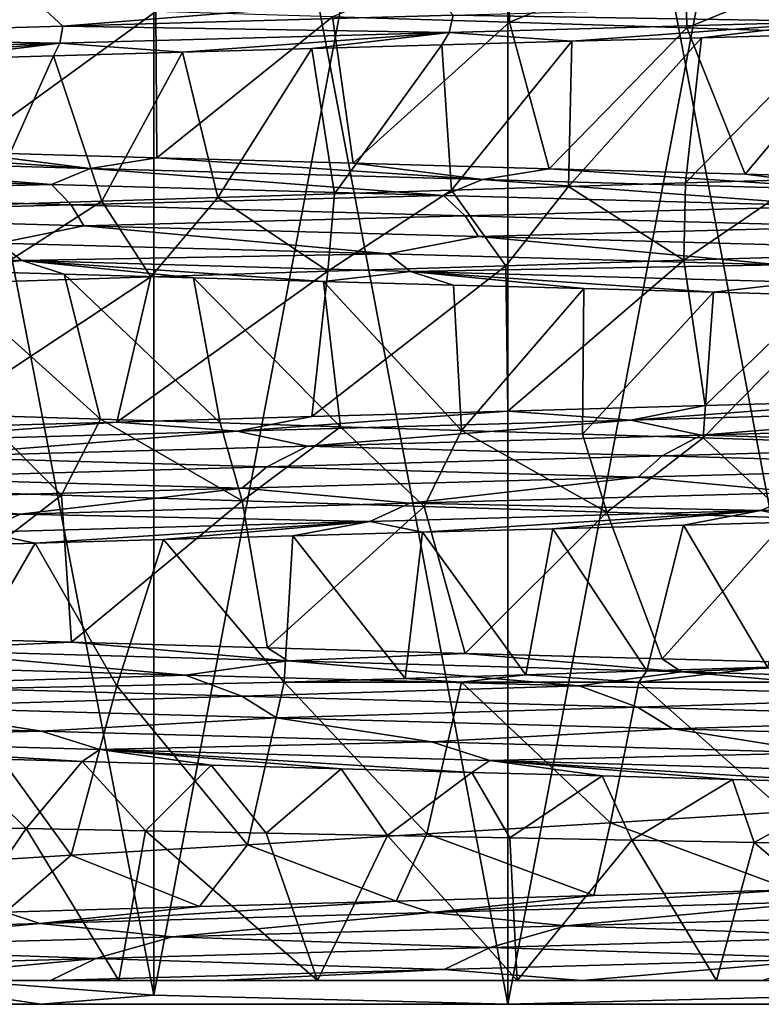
# Model space of a CAD drawing. Header units: metres. Extents: x -206 to 75, y -104 to 104.
# Tile 517 of 656: x -1.82 to 0.94, y -104 to -100.33. Entities that reach past the tile are written whole.
import ezdxf

# ---------------------------------------------------------------- set-up
doc = ezdxf.new("R2010")
doc.units = ezdxf.units.M
doc.layers.add('solid_01_1-CONSUMER_THERM_B_125288', color=7, linetype='CONTINUOUS')

msp = doc.modelspace()

# ---------------------------------------------------------------- linework, layer by layer
at = {"layer": 'solid_01_1-CONSUMER_THERM_B_125288'}
for points in [[(0, -97, 9.5), (0, -104, 9.5), (-1.320345, -103.966507, 9.5)], [(-1.320345, -97.033493, 39.5), (0, -104, 39.5), (0, -97, 39.5)], [(-1.320339, -97.033493, 9.5), (0, -97, 9.5), (-1.320345, -103.966507, 9.5)], [(1.320345, -97.033493, 9.5), (0, -104, 9.5), (0, -97, 9.5)], [(0, -97, 39.5), (0, -104, 39.5), (1.320345, -103.966507, 39.5)], [(1.320339, -97.033493, 39.5), (0, -97, 39.5), (1.320345, -103.966507, 39.5)], [(-1.320339, -97.033493, 9.5), (-1.320345, -103.966507, 9.5), (-2.639189, -103.866982, 9.5)], [(-2.639178, -97.133018, 9.5), (-1.320339, -97.033493, 9.5), (-2.639189, -103.866982, 9.5)], [(-2.639189, -97.133018, 39.5), (-1.320339, -103.966507, 39.5), (-1.320345, -97.033493, 39.5)], [(-1.320345, -97.033493, 39.5), (-1.320339, -103.966507, 39.5), (0, -104, 39.5)], [(1.320345, -97.033493, 9.5), (1.320339, -103.966507, 9.5), (0, -104, 9.5)], [(-2.639189, -97.133018, 39.5), (-2.639178, -103.866982, 39.5), (-1.320339, -103.966507, 39.5)], [(0.000091, -100.052345, 15.2), (-0.654153, -100.320068, 15.223035), (0.006329, -100.340401, 15.200002)], [(0.000091, -100.052345, 15.2), (0.006329, -100.340401, 15.200002), (0.661847, -100.072998, 15.22358)], [(0.661847, -100.072998, 15.22358), (0.006329, -100.340401, 15.200002), (0.666793, -100.361046, 15.223935)], [(0.661847, -100.072998, 15.22358), (0.666793, -100.361046, 15.223935), (1.319015, -100.093689, 15.294013)], [(1.319015, -100.093689, 15.294013), (0.666793, -100.361046, 15.223935), (1.325056, -100.381874, 15.294881)], [(-1.659346, -100.354553, 34.813431), (-1.737245, -100.283188, 34.825363), (-0.267144, -100.242424, 34.967995)], [(-0.204187, -100.31414, 34.945011), (-1.659346, -100.354553, 34.813431), (-0.267144, -100.242424, 34.967995)], [(-1.312426, -100.299767, 15.293071), (-1.966131, -100.279274, 15.410208), (-2.036244, -100.824974, 14.362545)], [(1.237399, -100.337395, 34.827896), (-0.204187, -100.31414, 34.945011), (1.254733, -100.27372, 34.871273)], [(-3.082355, -100.394966, 34.481499), (-3.173088, -100.323952, 34.478752), (-1.737245, -100.283188, 34.825363)], [(-1.659346, -100.354553, 34.813431), (-3.082355, -100.394966, 34.481499), (-1.737245, -100.283188, 34.825363)], [(-1.312426, -100.299767, 15.293071), (-2.036244, -100.824974, 14.362545), (-1.308939, -100.84552, 14.243053)], [(-0.218299, -100.377892, 34.899559), (-1.659346, -100.354553, 34.813431), (-0.204187, -100.31414, 34.945011)], [(-0.654153, -100.320068, 15.223035), (-1.312426, -100.299767, 15.293071), (-1.308939, -100.84552, 14.243053)], [(1.237399, -100.337395, 34.827896), (-0.218299, -100.377892, 34.899559), (-0.204187, -100.31414, 34.945011)], [(-1.669944, -100.418388, 34.76598), (-3.082355, -100.394966, 34.481499), (-1.659346, -100.354553, 34.813431)], [(-0.218299, -100.377892, 34.899559), (-1.669944, -100.418388, 34.76598), (-1.659346, -100.354553, 34.813431)], [(-0.654153, -100.320068, 15.223035), (-1.308939, -100.84552, 14.243053), (-0.57709, -100.865936, 14.175644)], [(0.006329, -100.340401, 15.200002), (-0.654153, -100.320068, 15.223035), (-0.57709, -100.865936, 14.175644)], [(0.006329, -100.340401, 15.200002), (-0.57709, -100.865936, 14.175644), (0.153817, -100.886253, 14.160454)], [(0.238294, -100.41124, 34.837868), (-0.218299, -100.377892, 34.899559), (1.237399, -100.337395, 34.827896)], [(0.666793, -100.361046, 15.223935), (0.006329, -100.340401, 15.200002), (0.153817, -100.886253, 14.160454)], [(0.722527, -100.397789, 34.81543), (0.238294, -100.41124, 34.837868), (1.237399, -100.337395, 34.827896)], [(1.205617, -100.384331, 34.770126), (0.722527, -100.397789, 34.81543), (1.237399, -100.337395, 34.827896)], [(-1.213446, -100.451942, 34.768639), (-1.669944, -100.418388, 34.76598), (-0.218299, -100.377892, 34.899559)], [(-0.730587, -100.438324, 34.814365), (-1.213446, -100.451942, 34.768639), (-0.218299, -100.377892, 34.899559)], [(-0.246375, -100.424751, 34.837475), (-0.730587, -100.438324, 34.814365), (-0.218299, -100.377892, 34.899559)], [(0.238294, -100.41124, 34.837868), (-0.246375, -100.424751, 34.837475), (-0.218299, -100.377892, 34.899559)], [(0.666793, -100.361046, 15.223935), (0.153817, -100.886253, 14.160454), (0.884382, -100.906708, 14.197399)], [(1.205617, -100.384331, 34.770126), (1.097631, -100.925629, 33.735001), (0.662903, -100.939148, 33.776344)], [(1.205617, -100.384331, 34.770126), (0.662903, -100.939148, 33.776344), (0.722527, -100.397789, 34.81543)], [(1.325056, -100.381874, 15.294881), (0.666793, -100.361046, 15.223935), (0.884382, -100.906708, 14.197399)], [(1.325056, -100.381874, 15.294881), (0.884382, -100.906708, 14.197399), (1.614239, -100.927368, 14.286636)], [(-1.669944, -100.418388, 34.76598), (-3.089096, -100.458893, 34.432163), (-3.082355, -100.394966, 34.481499)], [(-2.64447, -100.492867, 34.496479), (-3.089096, -100.458893, 34.432163), (-1.669944, -100.418388, 34.76598)], [(-2.171523, -100.479248, 34.609604), (-2.64447, -100.492867, 34.496479), (-1.669944, -100.418388, 34.76598)], [(-1.694124, -100.465591, 34.700359), (-2.171523, -100.479248, 34.609604), (-1.669944, -100.418388, 34.76598)], [(-1.213446, -100.451942, 34.768639), (-1.694124, -100.465591, 34.700359), (-1.669944, -100.418388, 34.76598)], [(-0.246375, -100.424751, 34.837475), (-0.646323, -100.97953, 33.777515), (-0.730587, -100.438324, 34.814365)], [(-0.246375, -100.424751, 34.837475), (-0.210077, -100.966042, 33.797626), (-0.646323, -100.97953, 33.777515)], [(0.238294, -100.41124, 34.837868), (-0.210077, -100.966042, 33.797626), (-0.246375, -100.424751, 34.837475)], [(0.238294, -100.41124, 34.837868), (0.226657, -100.952591, 33.797237), (-0.210077, -100.966042, 33.797626)], [(0.722527, -100.397789, 34.81543), (0.662903, -100.939148, 33.776344), (0.226657, -100.952591, 33.797237)], [(0.722527, -100.397789, 34.81543), (0.226657, -100.952591, 33.797237), (0.238294, -100.41124, 34.837868)], [(-1.694124, -100.465591, 34.700359), (-1.942403, -101.020409, 33.594894), (-2.171523, -100.479248, 34.609604)], [(-1.694124, -100.465591, 34.700359), (-1.513531, -101.006737, 33.676014), (-1.942403, -101.020409, 33.594894)], [(-1.213446, -100.451942, 34.768639), (-1.513531, -101.006737, 33.676014), (-1.694124, -100.465591, 34.700359)], [(-1.213446, -100.451942, 34.768639), (-1.081238, -100.993103, 33.736931), (-1.513531, -101.006737, 33.676014)], [(-0.730587, -100.438324, 34.814365), (-1.081238, -100.993103, 33.736931), (-1.213446, -100.451942, 34.768639)], [(-0.730587, -100.438324, 34.814365), (-0.646323, -100.97953, 33.777515), (-1.081238, -100.993103, 33.736931)], [(-1.557867, -100.885086, 14.216002), (-2.753216, -100.804337, 14.533257), (-2.990097, -100.844307, 14.537499)], [(-1.557867, -100.885086, 14.216002), (-2.036244, -100.824974, 14.362545), (-2.753216, -100.804337, 14.533257)], [(-1.557867, -100.885086, 14.216002), (-1.308939, -100.84552, 14.243053), (-2.036244, -100.824974, 14.362545)], [(-2.990097, -100.844307, 14.537499), (-3.130723, -100.904037, 14.533474), (-1.701784, -100.944664, 14.193245)], [(-1.557867, -100.885086, 14.216002), (-2.990097, -100.844307, 14.537499), (-1.701784, -100.944664, 14.193245)], [(-0.094984, -100.925858, 14.098075), (-1.308939, -100.84552, 14.243053), (-1.557867, -100.885086, 14.216002)], [(-0.094984, -100.925858, 14.098075), (-0.57709, -100.865936, 14.175644), (-1.308939, -100.84552, 14.243053)], [(-0.094984, -100.925858, 14.098075), (0.153817, -100.886253, 14.160454), (-0.57709, -100.865936, 14.175644)], [(-3.066173, -100.979584, 14.488059), (-1.701784, -100.944664, 14.193245), (-3.130723, -100.904037, 14.533474)], [(-1.557867, -100.885086, 14.216002), (-1.701784, -100.944664, 14.193245), (-0.239564, -100.985291, 14.05543)], [(-0.094984, -100.925858, 14.098075), (-1.557867, -100.885086, 14.216002), (-0.239564, -100.985291, 14.05543)], [(1.369636, -100.966637, 14.188741), (0.153817, -100.886253, 14.160454), (-0.094984, -100.925858, 14.098075)], [(1.369636, -100.966637, 14.188741), (0.884382, -100.906708, 14.197399), (0.153817, -100.886253, 14.160454)], [(-0.094984, -100.925858, 14.098075), (-0.239564, -100.985291, 14.05543), (1.2272, -101.025917, 14.125344)], [(1.369636, -100.966637, 14.188741), (-0.094984, -100.925858, 14.098075), (1.2272, -101.025917, 14.125344)], [(0.226657, -100.952591, 33.797237), (0.662903, -100.939148, 33.776344), (0.656491, -101.227364, 33.776798)], [(1.097631, -100.925629, 33.735001), (1.317137, -101.206886, 33.706257), (0.656491, -101.227364, 33.776798)], [(0.662903, -100.939148, 33.776344), (1.097631, -100.925629, 33.735001), (0.656491, -101.227364, 33.776798)], [(1.369636, -100.966637, 14.188741), (1.614239, -100.927368, 14.286636), (0.884382, -100.906708, 14.197399)], [(-3.066173, -100.979584, 14.488059), (-1.628538, -101.020294, 14.156779), (-1.701784, -100.944664, 14.193245)], [(-3.022254, -101.057655, 14.474826), (-1.628538, -101.020294, 14.156779), (-3.066173, -100.979584, 14.488059)], [(-1.628538, -101.020294, 14.156779), (-0.239564, -100.985291, 14.05543), (-1.701784, -100.944664, 14.193245)], [(-1.081238, -100.993103, 33.736931), (-0.646323, -100.97953, 33.777515), (-0.67114, -101.268204, 33.775753)], [(-0.210077, -100.966042, 33.797626), (-0.007519, -101.247726, 33.799995), (-0.67114, -101.268204, 33.775753)], [(-0.646323, -100.97953, 33.777515), (-0.210077, -100.966042, 33.797626), (-0.67114, -101.268204, 33.775753)], [(-0.210077, -100.966042, 33.797626), (0.226657, -100.952591, 33.797237), (-0.007519, -101.247726, 33.799995)], [(0.226657, -100.952591, 33.797237), (0.656491, -101.227364, 33.776798), (-0.007519, -101.247726, 33.799995)], [(-1.513531, -101.006737, 33.676014), (-1.3316, -101.289001, 33.704174), (-1.986248, -101.309929, 33.585419)], [(-1.942403, -101.020409, 33.594894), (-1.513531, -101.006737, 33.676014), (-1.986248, -101.309929, 33.585419)], [(-1.628538, -101.020294, 14.156779), (-0.158944, -101.061005, 14.029531), (-0.239564, -100.985291, 14.05543)], [(-1.513531, -101.006737, 33.676014), (-1.081238, -100.993103, 33.736931), (-1.3316, -101.289001, 33.704174)], [(-1.081238, -100.993103, 33.736931), (-0.67114, -101.268204, 33.775753), (-1.3316, -101.289001, 33.704174)], [(-0.158944, -101.061005, 14.029531), (1.2272, -101.025917, 14.125344), (-0.239564, -100.985291, 14.05543)], [(-3.022254, -101.057655, 14.474826), (-1.581386, -101.098419, 14.14952), (-1.628538, -101.020294, 14.156779)], [(-1.581386, -101.098419, 14.14952), (-0.158944, -101.061005, 14.029531), (-1.628538, -101.020294, 14.156779)], [(-0.158944, -101.061005, 14.029531), (1.313633, -101.101715, 14.1115), (1.2272, -101.025917, 14.125344)], [(-1.897472, -101.162888, 14.227736), (-1.581386, -101.098419, 14.14952), (-3.022254, -101.057655, 14.474826)], [(-1.581386, -101.098419, 14.14952), (-0.10942, -101.139183, 14.028944), (-0.158944, -101.061005, 14.029531)], [(-0.10942, -101.139183, 14.028944), (1.313633, -101.101715, 14.1115), (-0.158944, -101.061005, 14.029531)], [(-1.897472, -101.162888, 14.227736), (-0.445733, -101.2033, 14.062548), (-1.581386, -101.098419, 14.14952)], [(-0.445733, -101.2033, 14.062548), (-0.10942, -101.139183, 14.028944), (-1.581386, -101.098419, 14.14952)], [(-0.10942, -101.139183, 14.028944), (1.364565, -101.179939, 14.118184), (1.313633, -101.101715, 14.1115)], [(-3.22689, -101.187889, 14.611796), (-1.812518, -101.228394, 14.258232), (-1.897472, -101.162888, 14.227736)], [(-1.812518, -101.228394, 14.258232), (-0.445733, -101.2033, 14.062548), (-1.897472, -101.162888, 14.227736)], [(-0.445733, -101.2033, 14.062548), (1.014488, -101.243721, 14.102426), (-0.10942, -101.139183, 14.028944)], [(1.014488, -101.243721, 14.102426), (1.364565, -101.179939, 14.118184), (-0.10942, -101.139183, 14.028944)], [(-2.133918, -101.265152, 14.382639), (-1.812518, -101.228394, 14.258232), (-3.22689, -101.187889, 14.611796)], [(-2.133918, -101.265152, 14.382639), (-1.654973, -101.278755, 14.293283), (-1.812518, -101.228394, 14.258232)], [(-1.812518, -101.228394, 14.258232), (-0.36289, -101.26889, 14.104456), (-0.445733, -101.2033, 14.062548)], [(-0.687731, -101.305962, 14.182418), (-0.36289, -101.26889, 14.104456), (-1.812518, -101.228394, 14.258232)], [(-1.172405, -101.292366, 14.226459), (-0.687731, -101.305962, 14.182418), (-1.812518, -101.228394, 14.258232)], [(-1.654973, -101.278755, 14.293283), (-1.172405, -101.292366, 14.226459), (-1.812518, -101.228394, 14.258232)], [(-0.36289, -101.26889, 14.104456), (1.014488, -101.243721, 14.102426), (-0.445733, -101.2033, 14.062548)], [(0.00032, -101.789238, 34.840435), (-0.007519, -101.247726, 33.799995), (0.656491, -101.227364, 33.776798)], [(0.735163, -101.768799, 34.813931), (0.00032, -101.789238, 34.840435), (0.656491, -101.227364, 33.776798)], [(0.735163, -101.768799, 34.813931), (0.656491, -101.227364, 33.776798), (1.317137, -101.206886, 33.706257)], [(1.468076, -101.748215, 34.735184), (0.735163, -101.768799, 34.813931), (1.317137, -101.206886, 33.706257)], [(-2.133918, -101.265152, 14.382639), (-1.962489, -101.805191, 15.40942), (-1.519402, -101.819221, 15.324957)], [(-2.133918, -101.265152, 14.382639), (-1.519402, -101.819221, 15.324957), (-1.654973, -101.278755, 14.293283)], [(-1.458093, -101.829941, 34.737213), (-1.3316, -101.289001, 33.704174), (-0.67114, -101.268204, 33.775753)], [(-0.730842, -101.80954, 34.814819), (-1.458093, -101.829941, 34.737213), (-0.67114, -101.268204, 33.775753)], [(-0.730842, -101.80954, 34.814819), (-0.67114, -101.268204, 33.775753), (-0.007519, -101.247726, 33.799995)], [(0.00032, -101.789238, 34.840435), (-0.730842, -101.80954, 34.814819), (-0.007519, -101.247726, 33.799995)], [(-0.687731, -101.305962, 14.182418), (-0.20241, -101.319511, 14.161272), (-0.36289, -101.26889, 14.104456)], [(-0.36289, -101.26889, 14.104456), (1.093647, -101.309387, 14.155919), (1.014488, -101.243721, 14.102426)], [(0.766958, -101.346558, 14.187917), (1.093647, -101.309387, 14.155919), (-0.36289, -101.26889, 14.104456)], [(0.282783, -101.333038, 14.16313), (0.766958, -101.346558, 14.187917), (-0.36289, -101.26889, 14.104456)], [(-0.20241, -101.319511, 14.161272), (0.282783, -101.333038, 14.16313), (-0.36289, -101.26889, 14.104456)], [(-2.181311, -101.850578, 34.607483), (-1.986248, -101.309929, 33.585419), (-1.3316, -101.289001, 33.704174)], [(-1.458093, -101.829941, 34.737213), (-2.181311, -101.850578, 34.607483), (-1.3316, -101.289001, 33.704174)], [(-1.654973, -101.278755, 14.293283), (-1.519402, -101.819221, 15.324957), (-1.07274, -101.833313, 15.262076)], [(-1.654973, -101.278755, 14.293283), (-1.07274, -101.833313, 15.262076), (-1.172405, -101.292366, 14.226459)], [(-1.172405, -101.292366, 14.226459), (-1.07274, -101.833313, 15.262076), (-0.623554, -101.847458, 15.220928)], [(-1.172405, -101.292366, 14.226459), (-0.623554, -101.847458, 15.220928), (-0.687731, -101.305962, 14.182418)], [(-0.687731, -101.305962, 14.182418), (-0.623554, -101.847458, 15.220928), (-0.172906, -101.861557, 15.201608)], [(-0.687731, -101.305962, 14.182418), (-0.172906, -101.861557, 15.201608), (-0.20241, -101.319511, 14.161272)], [(0.766958, -101.346558, 14.187917), (1.249254, -101.360077, 14.235415), (1.093647, -101.309387, 14.155919)], [(-0.20241, -101.319511, 14.161272), (-0.172906, -101.861557, 15.201608), (0.282783, -101.333038, 14.16313)], [(0.282783, -101.333038, 14.16313), (-0.172906, -101.861557, 15.201608), (0.278147, -101.875557, 15.204161)], [(0.282783, -101.333038, 14.16313), (0.278147, -101.875557, 15.204161), (0.766958, -101.346558, 14.187917)], [(0.766958, -101.346558, 14.187917), (0.278147, -101.875557, 15.204161), (0.728547, -101.88945, 15.22858)], [(0.766958, -101.346558, 14.187917), (0.728547, -101.88945, 15.22858), (1.249254, -101.360077, 14.235415)], [(1.249254, -101.360077, 14.235415), (0.728547, -101.88945, 15.22858), (1.177235, -101.903328, 15.274811)], [(0.457884, -101.822922, 34.89146), (0.735163, -101.768799, 34.813931), (1.468076, -101.748215, 34.735184)], [(0.457884, -101.822922, 34.89146), (1.468076, -101.748215, 34.735184), (1.916092, -101.78215, 34.723316)], [(0.457884, -101.822922, 34.89146), (0.00032, -101.789238, 34.840435), (0.735163, -101.768799, 34.813931)], [(0.457884, -101.822922, 34.89146), (1.916092, -101.78215, 34.723316), (0.721174, -101.879105, 34.921494)], [(1.916092, -101.78215, 34.723316), (2.175828, -101.838478, 34.7174), (0.721174, -101.879105, 34.921494)], [(-1.962489, -101.805191, 15.40942), (-2.32949, -102.081558, 15.496474), (-1.664608, -102.102966, 15.350187)], [(-1.519402, -101.819221, 15.324957), (-1.962489, -101.805191, 15.40942), (-1.664608, -102.102966, 15.350187)], [(-1.519402, -101.819221, 15.324957), (-1.664608, -102.102966, 15.350187), (-0.990809, -102.124245, 15.252931)], [(-1.07274, -101.833313, 15.262076), (-1.519402, -101.819221, 15.324957), (-0.990809, -102.124245, 15.252931)], [(-1.009136, -101.863701, 34.853397), (-1.458093, -101.829941, 34.737213), (-0.730842, -101.80954, 34.814819)], [(-1.009136, -101.863701, 34.853397), (-0.730842, -101.80954, 34.814819), (0.00032, -101.789238, 34.840435)], [(-1.009136, -101.863701, 34.853397), (0.00032, -101.789238, 34.840435), (0.457884, -101.822922, 34.89146)], [(-1.009136, -101.863701, 34.853397), (0.457884, -101.822922, 34.89146), (-0.747448, -101.919731, 34.920673)], [(0.457884, -101.822922, 34.89146), (0.721174, -101.879105, 34.921494), (-0.747448, -101.919731, 34.920673)], [(-2.455895, -101.904472, 34.607456), (-2.181311, -101.850578, 34.607483), (-1.458093, -101.829941, 34.737213)], [(-2.455895, -101.904472, 34.607456), (-1.458093, -101.829941, 34.737213), (-1.009136, -101.863701, 34.853397)], [(-0.623554, -101.847458, 15.220928), (-1.07274, -101.833313, 15.262076), (-0.990809, -102.124245, 15.252931)], [(-0.623554, -101.847458, 15.220928), (-0.990809, -102.124245, 15.252931), (-0.311705, -102.145294, 15.205225)], [(-0.172906, -101.861557, 15.201608), (-0.623554, -101.847458, 15.220928), (-0.311705, -102.145294, 15.205225)], [(2.039463, -101.915932, 34.770187), (0.721174, -101.879105, 34.921494), (2.175828, -101.838478, 34.7174)], [(-2.455895, -101.904472, 34.607456), (-1.009136, -101.863701, 34.853397), (-2.201056, -101.960365, 34.71228)], [(-1.009136, -101.863701, 34.853397), (-0.747448, -101.919731, 34.920673), (-2.201056, -101.960365, 34.71228)], [(0.57576, -101.956642, 34.954967), (-0.747448, -101.919731, 34.920673), (0.721174, -101.879105, 34.921494)], [(-0.172906, -101.861557, 15.201608), (-0.311705, -102.145294, 15.205225), (0.369071, -102.166176, 15.207326)], [(0.278147, -101.875557, 15.204161), (-0.172906, -101.861557, 15.201608), (0.369071, -102.166176, 15.207326)], [(0.728547, -101.88945, 15.22858), (0.278147, -101.875557, 15.204161), (0.369071, -102.166176, 15.207326)], [(0.728547, -101.88945, 15.22858), (0.369071, -102.166176, 15.207326), (1.047865, -102.187111, 15.259222)], [(2.039463, -101.915932, 34.770187), (0.57576, -101.956642, 34.954967), (0.721174, -101.879105, 34.921494)], [(1.177235, -101.903328, 15.274811), (0.728547, -101.88945, 15.22858), (1.047865, -102.187111, 15.259222)], [(-0.899071, -101.997353, 34.933132), (-2.201056, -101.960365, 34.71228), (-0.747448, -101.919731, 34.920673)], [(0.57576, -101.956642, 34.954967), (-0.899071, -101.997353, 34.933132), (-0.747448, -101.919731, 34.920673)], [(1.95299, -101.995171, 34.786858), (0.57576, -101.956642, 34.954967), (2.039463, -101.915932, 34.770187)], [(-0.899071, -101.997353, 34.933132), (-2.355853, -102.038063, 34.702515), (-2.201056, -101.960365, 34.71228)], [(0.485978, -102.035934, 34.959511), (-0.899071, -101.997353, 34.933132), (0.57576, -101.956642, 34.954967)], [(1.95299, -101.995171, 34.786858), (0.485978, -102.035934, 34.959511), (0.57576, -101.956642, 34.954967)], [(-0.990398, -102.076691, 34.924797), (-2.355853, -102.038063, 34.702515), (-0.899071, -101.997353, 34.933132)], [(0.485978, -102.035934, 34.959511), (-0.990398, -102.076691, 34.924797), (-0.899071, -101.997353, 34.933132)], [(1.094206, -102.092468, 34.888592), (0.485978, -102.035934, 34.959511), (1.95299, -101.995171, 34.786858)], [(-0.990398, -102.076691, 34.924797), (-2.44689, -102.117455, 34.680916), (-2.355853, -102.038063, 34.702515)], [(-0.365954, -102.132889, 34.940605), (-0.990398, -102.076691, 34.924797), (0.485978, -102.035934, 34.959511)], [(1.094206, -102.092468, 34.888592), (-0.365954, -102.132889, 34.940605), (0.485978, -102.035934, 34.959511)], [(-1.818662, -102.173302, 34.787373), (-2.44689, -102.117455, 34.680916), (-0.990398, -102.076691, 34.924797)], [(-0.365954, -102.132889, 34.940605), (-1.818662, -102.173302, 34.787373), (-0.990398, -102.076691, 34.924797)], [(-2.349124, -102.630058, 14.429955), (-1.664608, -102.102966, 15.350187), (-2.32949, -102.081558, 15.496474)], [(-2.349124, -102.630058, 14.429955), (-1.627125, -102.650742, 14.288741), (-1.664608, -102.102966, 15.350187)], [(-1.627125, -102.650742, 14.288741), (-0.990809, -102.124245, 15.252931), (-1.664608, -102.102966, 15.350187)], [(0.943186, -102.159889, 34.858105), (-0.365954, -102.132889, 34.940605), (1.094206, -102.092468, 34.888592)], [(2.382311, -102.119392, 34.624809), (0.943186, -102.159889, 34.858105), (1.094206, -102.092468, 34.888592)], [(-1.818662, -102.173302, 34.787373), (-3.235961, -102.213722, 34.432175), (-2.44689, -102.117455, 34.680916)], [(-0.514201, -102.200386, 34.889252), (-1.818662, -102.173302, 34.787373), (-0.365954, -102.132889, 34.940605)], [(-1.627125, -102.650742, 14.288741), (-0.895861, -102.67144, 14.198941), (-0.990809, -102.124245, 15.252931)], [(-0.895861, -102.67144, 14.198941), (-0.311705, -102.145294, 15.205225), (-0.990809, -102.124245, 15.252931)], [(-0.895861, -102.67144, 14.198941), (-0.159651, -102.692062, 14.161157), (-0.311705, -102.145294, 15.205225)], [(0.943186, -102.159889, 34.858105), (-0.514201, -102.200386, 34.889252), (-0.365954, -102.132889, 34.940605)], [(-0.159651, -102.692062, 14.161157), (0.369071, -102.166176, 15.207326), (-0.311705, -102.145294, 15.205225)], [(1.139682, -102.200417, 34.776989), (0.943186, -102.159889, 34.858105), (2.382311, -102.119392, 34.624809)], [(-1.961211, -102.240891, 34.715057), (-3.235961, -102.213722, 34.432175), (-1.818662, -102.173302, 34.787373)], [(-0.514201, -102.200386, 34.889252), (-1.961211, -102.240891, 34.715057), (-1.818662, -102.173302, 34.787373)], [(-0.317763, -102.241112, 34.835644), (-0.514201, -102.200386, 34.889252), (0.943186, -102.159889, 34.858105)], [(0.167992, -102.227539, 34.838917), (-0.317763, -102.241112, 34.835644), (0.943186, -102.159889, 34.858105)], [(-0.159651, -102.692062, 14.161157), (0.575612, -102.712524, 14.175634), (0.369071, -102.166176, 15.207326)], [(0.654232, -102.213989, 34.819344), (0.167992, -102.227539, 34.838917), (0.943186, -102.159889, 34.858105)], [(0.575612, -102.712524, 14.175634), (1.047865, -102.187111, 15.259222), (0.369071, -102.166176, 15.207326)], [(0.575612, -102.712524, 14.175634), (1.304137, -102.732803, 14.241903), (1.047865, -102.187111, 15.259222)], [(1.139682, -102.200417, 34.776989), (0.654232, -102.213989, 34.819344), (0.943186, -102.159889, 34.858105)], [(-1.76303, -102.281822, 34.689098), (-1.961211, -102.240891, 34.715057), (-0.514201, -102.200386, 34.889252)], [(-1.283971, -102.26828, 34.760662), (-1.76303, -102.281822, 34.689098), (-0.514201, -102.200386, 34.889252)], [(-0.801988, -102.2547, 34.809551), (-1.283971, -102.26828, 34.760662), (-0.514201, -102.200386, 34.889252)], [(-0.317763, -102.241112, 34.835644), (-0.801988, -102.2547, 34.809551), (-0.514201, -102.200386, 34.889252)], [(0.654232, -102.213989, 34.819344), (0.518394, -102.757637, 33.785542), (0.167992, -102.227539, 34.838917)], [(0.654232, -102.213989, 34.819344), (0.968018, -102.743622, 33.749485), (0.518394, -102.757637, 33.785542)], [(1.139682, -102.200417, 34.776989), (0.968018, -102.743622, 33.749485), (0.654232, -102.213989, 34.819344)], [(-1.76303, -102.281822, 34.689098), (-2.238286, -102.295334, 34.595116), (-1.961211, -102.240891, 34.715057)], [(-0.801988, -102.2547, 34.809551), (-0.83356, -102.800003, 33.762569), (-1.283971, -102.26828, 34.760662)], [(-0.801988, -102.2547, 34.809551), (-0.383458, -102.785858, 33.792091), (-0.83356, -102.800003, 33.762569)], [(-0.317763, -102.241112, 34.835644), (-0.383458, -102.785858, 33.792091), (-0.801988, -102.2547, 34.809551)], [(-0.317763, -102.241112, 34.835644), (0.067547, -102.771729, 33.799755), (-0.383458, -102.785858, 33.792091)], [(0.167992, -102.227539, 34.838917), (0.067547, -102.771729, 33.799755), (-0.317763, -102.241112, 34.835644)], [(0.167992, -102.227539, 34.838917), (0.518394, -102.757637, 33.785542), (0.067547, -102.771729, 33.799755)], [(-2.078344, -102.825493, 33.59095), (-2.238286, -102.295334, 34.595116), (-1.76303, -102.281822, 34.689098)], [(-2.078344, -102.825493, 33.59095), (-1.76303, -102.281822, 34.689098), (-1.45807, -102.812782, 33.697933)], [(-1.45807, -102.812782, 33.697933), (-1.76303, -102.281822, 34.689098), (-1.283971, -102.26828, 34.760662)], [(-1.45807, -102.812782, 33.697933), (-1.283971, -102.26828, 34.760662), (-0.83356, -102.800003, 33.762569)], [(-2.271969, -102.679207, 14.349027), (-1.627125, -102.650742, 14.288741), (-2.349124, -102.630058, 14.429955)], [(-0.820484, -102.719986, 14.131203), (-1.627125, -102.650742, 14.288741), (-2.271969, -102.679207, 14.349027)], [(-0.820484, -102.719986, 14.131203), (-0.895861, -102.67144, 14.198941), (-1.627125, -102.650742, 14.288741)], [(-2.271969, -102.679207, 14.349027), (-2.645134, -102.732292, 14.392999), (-1.201521, -102.772919, 14.122961)], [(-0.820484, -102.719986, 14.131203), (-2.271969, -102.679207, 14.349027), (-1.201521, -102.772919, 14.122961)], [(-0.820484, -102.719986, 14.131203), (-0.159651, -102.692062, 14.161157), (-0.895861, -102.67144, 14.198941)], [(0.647284, -102.760757, 14.118336), (-0.159651, -102.692062, 14.161157), (-0.820484, -102.719986, 14.131203)], [(0.647284, -102.760757, 14.118336), (0.575612, -102.712524, 14.175634), (-0.159651, -102.692062, 14.161157)], [(-2.447104, -102.811569, 14.318358), (-1.201521, -102.772919, 14.122961), (-2.645134, -102.732292, 14.392999)], [(-0.820484, -102.719986, 14.131203), (-1.201521, -102.772919, 14.122961), (0.265887, -102.813545, 14.056816)], [(0.647284, -102.760757, 14.118336), (-0.820484, -102.719986, 14.131203), (0.265887, -102.813545, 14.056816)], [(0.647284, -102.760757, 14.118336), (1.304137, -102.732803, 14.241903), (0.575612, -102.712524, 14.175634)], [(2.101847, -102.801537, 14.312197), (1.304137, -102.732803, 14.241903), (0.647284, -102.760757, 14.118336)], [(-2.447104, -102.811569, 14.318358), (-0.99193, -102.85228, 14.0765), (-1.201521, -102.772919, 14.122961)], [(-0.99193, -102.85228, 14.0765), (0.265887, -102.813545, 14.056816), (-1.201521, -102.772919, 14.122961)], [(-0.173242, -102.800003, 33.798386), (-0.383458, -102.785858, 33.792091), (0.067547, -102.771729, 33.799755)], [(0.488023, -102.800003, 33.787186), (-0.173242, -102.800003, 33.798386), (0.067547, -102.771729, 33.799755)], [(0.488023, -102.800003, 33.787186), (0.067547, -102.771729, 33.799755), (0.518394, -102.757637, 33.785542)], [(0.647284, -102.760757, 14.118336), (0.265887, -102.813545, 14.056816), (1.727789, -102.854179, 14.19636)], [(0.488023, -102.800003, 33.787186), (0.518394, -102.757637, 33.785542), (0.968018, -102.743622, 33.749485)], [(1.14684, -102.800003, 33.729015), (0.488023, -102.800003, 33.787186), (0.968018, -102.743622, 33.749485)], [(2.101847, -102.801537, 14.312197), (0.647284, -102.760757, 14.118336), (1.727789, -102.854179, 14.19636)], [(-2.322045, -102.891922, 14.289281), (-0.99193, -102.85228, 14.0765), (-2.447104, -102.811569, 14.318358)], [(-2.078344, -102.825493, 33.59095), (-1.45807, -102.812782, 33.697933), (-1.628185, -103.444801, 34.310612)], [(-1.45807, -102.812782, 33.697933), (-0.970442, -103.405304, 34.357651), (-1.628185, -103.444801, 34.310612)], [(-1.45807, -102.812782, 33.697933), (-0.83356, -102.800003, 33.762569), (-0.970442, -103.405304, 34.357651)], [(-0.99193, -102.85228, 14.0765), (0.482916, -102.89299, 14.040106), (0.265887, -102.813545, 14.056816)], [(-0.83356, -102.800003, 33.762569), (-0.301818, -103.365166, 34.360546), (-0.970442, -103.405304, 34.357651)], [(-0.173242, -102.800003, 33.798386), (-0.83356, -102.800003, 33.762569), (-0.383458, -102.785858, 33.792091)], [(-0.173242, -102.800003, 33.798386), (-0.301818, -103.365166, 34.360546), (-0.83356, -102.800003, 33.762569)], [(-0.173242, -102.800003, 33.798386), (0.382703, -103.323502, 34.316048), (-0.301818, -103.365166, 34.360546)], [(0.488023, -102.800003, 33.787186), (0.382703, -103.323502, 34.316048), (-0.173242, -102.800003, 33.798386)], [(0.482916, -102.89299, 14.040106), (1.727789, -102.854179, 14.19636), (0.265887, -102.813545, 14.056816)], [(0.488023, -102.800003, 33.787186), (1.034353, -103.282974, 34.228142), (0.382703, -103.323502, 34.316048)], [(1.14684, -102.800003, 33.729015), (1.034353, -103.282974, 34.228142), (0.488023, -102.800003, 33.787186)], [(-2.078344, -102.825493, 33.59095), (-1.628185, -103.444801, 34.310612), (-2.289475, -103.485207, 34.219189)], [(-2.322045, -102.891922, 14.289281), (-0.862169, -102.932686, 14.065073), (-0.99193, -102.85228, 14.0765)], [(-0.862169, -102.932686, 14.065073), (0.482916, -102.89299, 14.040106), (-0.99193, -102.85228, 14.0765)], [(0.482916, -102.89299, 14.040106), (1.947888, -102.933701, 14.210981), (1.727789, -102.854179, 14.19636)], [(-3.158817, -102.941223, 14.541721), (-1.7387, -102.981636, 14.1992), (-2.322045, -102.891922, 14.289281)], [(-1.7387, -102.981636, 14.1992), (-0.862169, -102.932686, 14.065073), (-2.322045, -102.891922, 14.289281)], [(-0.862169, -102.932686, 14.065073), (0.614816, -102.973442, 14.046999), (0.482916, -102.89299, 14.040106)], [(0.614816, -102.973442, 14.046999), (1.947888, -102.933701, 14.210981), (0.482916, -102.89299, 14.040106)], [(-2.944442, -103.010391, 14.523286), (-1.7387, -102.981636, 14.1992), (-3.158817, -102.941223, 14.541721)], [(-1.7387, -102.981636, 14.1992), (-0.284333, -103.022057, 14.057793), (-0.862169, -102.932686, 14.065073)], [(-0.284333, -103.022057, 14.057793), (0.614816, -102.973442, 14.046999), (-0.862169, -102.932686, 14.065073)], [(0.614816, -102.973442, 14.046999), (2.079254, -103.014206, 14.236851), (1.947888, -102.933701, 14.210981)], [(-2.944442, -103.010391, 14.523286), (-1.520805, -103.050888, 14.210575), (-1.7387, -102.981636, 14.1992)], [(-1.520805, -103.050888, 14.210575), (-0.284333, -103.022057, 14.057793), (-1.7387, -102.981636, 14.1992)], [(-0.284333, -103.022057, 14.057793), (1.175439, -103.062469, 14.119271), (0.614816, -102.973442, 14.046999)], [(1.175439, -103.062469, 14.119271), (2.079254, -103.014206, 14.236851), (0.614816, -102.973442, 14.046999)], [(-1.587384, -103.095108, 14.282165), (-1.520805, -103.050888, 14.210575), (-2.944442, -103.010391, 14.523286)], [(-2.064032, -103.081497, 14.367535), (-1.587384, -103.095108, 14.282165), (-2.944442, -103.010391, 14.523286)], [(-1.520805, -103.050888, 14.210575), (-0.067143, -103.091385, 14.099198), (-0.284333, -103.022057, 14.057793)], [(-0.067143, -103.091385, 14.099198), (1.175439, -103.062469, 14.119271), (-0.284333, -103.022057, 14.057793)], [(-1.587384, -103.095108, 14.282165), (-1.106213, -103.108681, 14.219164), (-1.520805, -103.050888, 14.210575)], [(-0.134847, -103.135674, 14.160819), (-0.067143, -103.091385, 14.099198), (-1.520805, -103.050888, 14.210575)], [(-0.621447, -103.122185, 14.178636), (-0.134847, -103.135674, 14.160819), (-1.520805, -103.050888, 14.210575)], [(-1.106213, -103.108681, 14.219164), (-0.621447, -103.122185, 14.178636), (-1.520805, -103.050888, 14.210575)], [(-0.067143, -103.091385, 14.099198), (1.387645, -103.131889, 14.190926), (1.175439, -103.062469, 14.119271)], [(-2.237661, -103.335899, 14.922015), (-1.796334, -103.344681, 14.820591), (-2.064032, -103.081497, 14.367535)], [(-1.796334, -103.344681, 14.820591), (-1.587384, -103.095108, 14.282165), (-2.064032, -103.081497, 14.367535)], [(-1.796334, -103.344681, 14.820591), (-1.35078, -103.353401, 14.739628), (-1.587384, -103.095108, 14.282165)], [(-1.35078, -103.353401, 14.739628), (-1.106213, -103.108681, 14.219164), (-1.587384, -103.095108, 14.282165)], [(-0.134847, -103.135674, 14.160819), (0.35185, -103.14917, 14.165812), (-0.067143, -103.091385, 14.099198)], [(1.319597, -103.17627, 14.244013), (1.387645, -103.131889, 14.190926), (-0.067143, -103.091385, 14.099198)], [(0.837109, -103.162697, 14.193578), (1.319597, -103.17627, 14.244013), (-0.067143, -103.091385, 14.099198)], [(0.35185, -103.14917, 14.165812), (0.837109, -103.162697, 14.193578), (-0.067143, -103.091385, 14.099198)], [(-1.35078, -103.353401, 14.739628), (-0.901176, -103.362061, 14.679201), (-1.106213, -103.108681, 14.219164)], [(-0.901176, -103.362061, 14.679201), (-0.621447, -103.122185, 14.178636), (-1.106213, -103.108681, 14.219164)], [(-0.901176, -103.362061, 14.679201), (-0.448319, -103.370728, 14.639459), (-0.621447, -103.122185, 14.178636)], [(-0.448319, -103.370728, 14.639459), (-0.134847, -103.135674, 14.160819), (-0.621447, -103.122185, 14.178636)], [(-0.448319, -103.370728, 14.639459), (0.006721, -103.379425, 14.620575), (-0.134847, -103.135674, 14.160819)], [(0.006721, -103.379425, 14.620575), (0.35185, -103.14917, 14.165812), (-0.134847, -103.135674, 14.160819)], [(0.006721, -103.379425, 14.620575), (0.46261, -103.388176, 14.62265), (0.35185, -103.14917, 14.165812)], [(0.46261, -103.388176, 14.62265), (0.837109, -103.162697, 14.193578), (0.35185, -103.14917, 14.165812)], [(0.46261, -103.388176, 14.62265), (0.918119, -103.396973, 14.645705), (0.837109, -103.162697, 14.193578)], [(0.918119, -103.396973, 14.645705), (1.319597, -103.17627, 14.244013), (0.837109, -103.162697, 14.193578)], [(0.918119, -103.396973, 14.645705), (1.372051, -103.405792, 14.689688), (1.319597, -103.17627, 14.244013)], [(1.056097, -103.573914, 34.786041), (0.382703, -103.323502, 34.316048), (1.034353, -103.282974, 34.228142)], [(0.321021, -103.594643, 34.834969), (-0.301818, -103.365166, 34.360546), (0.382703, -103.323502, 34.316048)], [(1.056097, -103.573914, 34.786041), (0.321021, -103.594643, 34.834969), (0.382703, -103.323502, 34.316048)], [(-2.184132, -103.910858, 14.32083), (-1.796334, -103.344681, 14.820591), (-2.237661, -103.335899, 14.922015)], [(-2.184132, -103.910858, 14.32083), (-1.450847, -103.910858, 14.190735), (-1.796334, -103.344681, 14.820591)], [(-1.450847, -103.910858, 14.190735), (-1.35078, -103.353401, 14.739628), (-1.796334, -103.344681, 14.820591)], [(-1.450847, -103.910858, 14.190735), (-0.710133, -103.910858, 14.113393), (-1.35078, -103.353401, 14.739628)], [(-0.710133, -103.910858, 14.113393), (-0.901176, -103.362061, 14.679201), (-1.35078, -103.353401, 14.739628)], [(-0.710133, -103.910858, 14.113393), (-0.448319, -103.370728, 14.639459), (-0.901176, -103.362061, 14.679201)], [(-0.416113, -103.615303, 34.831684), (-0.970442, -103.405304, 34.357651), (-0.301818, -103.365166, 34.360546)], [(-0.710133, -103.910858, 14.113393), (0.03422, -103.910858, 14.089202), (-0.448319, -103.370728, 14.639459)], [(0.03422, -103.910858, 14.089202), (0.006721, -103.379425, 14.620575), (-0.448319, -103.370728, 14.639459)], [(0.321021, -103.594643, 34.834969), (-0.416113, -103.615303, 34.831684), (-0.301818, -103.365166, 34.360546)], [(0.03422, -103.910858, 14.089202), (0.46261, -103.388176, 14.62265), (0.006721, -103.379425, 14.620575)], [(0.03422, -103.910858, 14.089202), (0.778399, -103.910858, 14.118286), (0.46261, -103.388176, 14.62265)], [(0.778399, -103.910858, 14.118286), (0.918119, -103.396973, 14.645705), (0.46261, -103.388176, 14.62265)], [(0.778399, -103.910858, 14.118286), (1.518595, -103.910858, 14.200498), (0.918119, -103.396973, 14.645705)], [(1.518595, -103.910858, 14.200498), (1.372051, -103.405792, 14.689688), (0.918119, -103.396973, 14.645705)], [(-1.149726, -103.635796, 34.776253), (-1.628185, -103.444801, 34.310612), (-0.970442, -103.405304, 34.357651)], [(-0.416113, -103.615303, 34.831684), (-1.149726, -103.635796, 34.776253), (-0.970442, -103.405304, 34.357651)], [(-1.87313, -103.656059, 34.669563), (-2.289475, -103.485207, 34.219189), (-1.628185, -103.444801, 34.310612)], [(-1.149726, -103.635796, 34.776253), (-1.87313, -103.656059, 34.669563), (-1.628185, -103.444801, 34.310612)], [(-0.28437, -103.657822, 34.897335), (0.321021, -103.594643, 34.834969), (1.056097, -103.573914, 34.786041)], [(-0.28437, -103.657822, 34.897335), (1.056097, -103.573914, 34.786041), (1.182104, -103.61705, 34.834446)], [(-1.745163, -103.698601, 34.754688), (-1.149726, -103.635796, 34.776253), (-0.416113, -103.615303, 34.831684)], [(-1.745163, -103.698601, 34.754688), (-0.416113, -103.615303, 34.831684), (-0.28437, -103.657822, 34.897335)], [(-0.28437, -103.657822, 34.897335), (-0.416113, -103.615303, 34.831684), (0.321021, -103.594643, 34.834969)], [(-0.28437, -103.657822, 34.897335), (1.182104, -103.61705, 34.834446), (0.216502, -103.707359, 34.944042)], [(1.182104, -103.61705, 34.834446), (1.679227, -103.666733, 34.81142), (0.216502, -103.707359, 34.944042)], [(-3.170799, -103.739372, 34.407063), (-1.87313, -103.656059, 34.669563), (-1.745163, -103.698601, 34.754688)], [(-1.745163, -103.698601, 34.754688), (-1.87313, -103.656059, 34.669563), (-1.149726, -103.635796, 34.776253)], [(-1.745163, -103.698601, 34.754688), (-0.28437, -103.657822, 34.897335), (-1.250585, -103.747993, 34.871639)], [(-0.28437, -103.657822, 34.897335), (0.216502, -103.707359, 34.944042), (-1.250585, -103.747993, 34.871639)], [(1.406507, -103.747917, 34.876465), (0.216502, -103.707359, 34.944042), (1.679227, -103.666733, 34.81142)], [(-3.170799, -103.739372, 34.407063), (-1.745163, -103.698601, 34.754688), (-2.692686, -103.78862, 34.594494)], [(-1.745163, -103.698601, 34.754688), (-1.250585, -103.747993, 34.871639), (-2.692686, -103.78862, 34.594494)], [(-0.065722, -103.788628, 34.970345), (-1.250585, -103.747993, 34.871639), (0.216502, -103.707359, 34.944042)], [(1.406507, -103.747917, 34.876465), (-0.065722, -103.788628, 34.970345), (0.216502, -103.707359, 34.944042)], [(-1.536673, -103.829338, 34.857933), (-2.692686, -103.78862, 34.594494), (-1.250585, -103.747993, 34.871639)], [(-0.065722, -103.788628, 34.970345), (-1.536673, -103.829338, 34.857933), (-1.250585, -103.747993, 34.871639)], [(1.237255, -103.829437, 34.897789), (-0.065722, -103.788628, 34.970345), (1.406507, -103.747917, 34.876465)], [(-1.536673, -103.829338, 34.857933), (-2.976769, -103.870049, 34.539604), (-2.692686, -103.78862, 34.594494)], [(-0.238163, -103.870193, 34.967773), (-1.536673, -103.829338, 34.857933), (-0.065722, -103.788628, 34.970345)], [(1.237255, -103.829437, 34.897789), (-0.238163, -103.870193, 34.967773), (-0.065722, -103.788628, 34.970345)], [(-2.396666, -103.910858, 34.696297), (-2.976769, -103.870049, 34.539604), (-1.536673, -103.829338, 34.857933)], [(-1.70559, -103.910858, 34.831524), (-2.396666, -103.910858, 34.696297), (-1.536673, -103.829338, 34.857933)], [(-0.238163, -103.870193, 34.967773), (-1.70559, -103.910858, 34.831524), (-1.536673, -103.829338, 34.857933)], [(0.275136, -103.910858, 34.951065), (-0.238163, -103.870193, 34.967773), (1.237255, -103.829437, 34.897789)], [(0.946765, -103.910858, 34.903484), (0.275136, -103.910858, 34.951065), (1.237255, -103.829437, 34.897789)], [(-2.639189, -103.866982, 9.5), (-1.741593, -104, 9.601448), (-3.459293, -104, 9.90434)], [(-2.639178, -103.866982, 39.5), (-3.459293, -104, 39.095661), (-1.741593, -104, 39.398552)], [(-2.639189, -103.866982, 9.5), (-1.320345, -103.966507, 9.5), (-1.741593, -104, 9.601448)], [(-1.320339, -103.966507, 39.5), (-2.639178, -103.866982, 39.5), (-1.741593, -104, 39.398552)], [(-1.071818, -103.910858, 34.912205), (-1.70559, -103.910858, 34.831524), (-0.238163, -103.870193, 34.967773)], [(0.275136, -103.910858, 34.951065), (-1.071818, -103.910858, 34.912205), (-0.238163, -103.870193, 34.967773)], [(10.410632, -103.910858, 24.568539), (-10.410859, -103.910858, 24.5), (-10.385447, -103.910858, 25.226965)], [(10.388894, -103.910858, 23.824127), (-10.410859, -103.910858, 24.5), (10.410632, -103.910858, 24.568539)], [(-10.384224, -103.910858, 23.755774), (-10.410859, -103.910858, 24.5), (10.388894, -103.910858, 23.824127)], [(10.379098, -103.910858, 25.312584), (-10.385447, -103.910858, 25.226965), (-10.309333, -103.910858, 25.950384)], [(10.410632, -103.910858, 24.568539), (-10.385447, -103.910858, 25.226965), (10.379098, -103.910858, 25.312584)], [(-10.384224, -103.910858, 23.755774), (10.388894, -103.910858, 23.824127), (10.313995, -103.910858, 23.083166)], [(-10.384224, -103.910858, 23.755774), (10.313995, -103.910858, 23.083166), (-10.304453, -103.910858, 23.015343)], [(10.294457, -103.910858, 26.05246), (-10.309333, -103.910858, 25.950384), (-10.182886, -103.910858, 26.666737)], [(10.379098, -103.910858, 25.312584), (-10.309333, -103.910858, 25.950384), (10.294457, -103.910858, 26.05246)], [(-10.304453, -103.910858, 23.015343), (10.313995, -103.910858, 23.083166), (10.186316, -103.910858, 22.349451)], [(-10.304453, -103.910858, 23.015343), (10.186316, -103.910858, 22.349451), (-10.171954, -103.910858, 22.282501)], [(10.157144, -103.910858, 26.784386), (-10.182886, -103.910858, 26.666737), (-10.006726, -103.910858, 27.372515)], [(10.294457, -103.910858, 26.05246), (-10.182886, -103.910858, 26.666737), (10.157144, -103.910858, 26.784386)], [(-10.171954, -103.910858, 22.282501), (10.186316, -103.910858, 22.349451), (10.00651, -103.910858, 21.626736)], [(-10.171954, -103.910858, 22.282501), (10.00651, -103.910858, 21.626736), (-9.987402, -103.910858, 21.560997)], [(9.967856, -103.910858, 27.504631), (-10.006726, -103.910858, 27.372515), (-9.781712, -103.910858, 28.06427)], [(10.157144, -103.910858, 26.784386), (-10.006726, -103.910858, 27.372515), (9.967856, -103.910858, 27.504631)], [(-9.987402, -103.910858, 21.560997), (10.00651, -103.910858, 21.626736), (9.775496, -103.910858, 20.918724)], [(-9.987402, -103.910858, 21.560997), (9.775496, -103.910858, 20.918724), (-9.75174, -103.910858, 20.854528)], [(9.727563, -103.910858, 28.209513), (-9.781712, -103.910858, 28.06427), (-9.508944, -103.910858, 28.738619)], [(9.967856, -103.910858, 27.504631), (-9.781712, -103.910858, 28.06427), (9.727563, -103.910858, 28.209513)], [(-9.75174, -103.910858, 20.854528), (9.775496, -103.910858, 20.918724), (9.494459, -103.910858, 20.229036)], [(-9.75174, -103.910858, 20.854528), (9.494459, -103.910858, 20.229036), (-9.466175, -103.910858, 20.166708)], [(9.43749, -103.910858, 28.89542), (-9.508944, -103.910858, 28.738619), (-9.189757, -103.910858, 29.392269)], [(9.727563, -103.910858, 28.209513), (-9.508944, -103.910858, 28.738619), (9.43749, -103.910858, 28.89542)], [(-9.466175, -103.910858, 20.166708), (9.494459, -103.910858, 20.229036), (9.164836, -103.910858, 19.561207)], [(-9.466175, -103.910858, 20.166708), (9.164836, -103.910858, 19.561207), (-9.132169, -103.910858, 19.501062)], [(9.099122, -103.910858, 29.558844), (-9.189757, -103.910858, 29.392269), (-8.825713, -103.910858, 30.022022)], [(9.43749, -103.910858, 28.89542), (-9.189757, -103.910858, 29.392269), (9.099122, -103.910858, 29.558844)], [(-9.132169, -103.910858, 19.501062), (9.164836, -103.910858, 19.561207), (8.788315, -103.910858, 18.918653)], [(-9.132169, -103.910858, 19.501062), (8.788315, -103.910858, 18.918653), (-8.751429, -103.910858, 18.860994)], [(8.71419, -103.910858, 30.196384), (-8.825713, -103.910858, 30.022022), (-8.418575, -103.910858, 30.624863)], [(9.099122, -103.910858, 29.558844), (-8.825713, -103.910858, 30.022022), (8.71419, -103.910858, 30.196384)], [(-8.751429, -103.910858, 18.860994), (8.788315, -103.910858, 18.918653), (8.366824, -103.910858, 18.304665)], [(-8.751429, -103.910858, 18.860994), (8.366824, -103.910858, 18.304665), (-8.325905, -103.910858, 18.249784)], [(8.284664, -103.910858, 30.804779), (-8.418575, -103.910858, 30.624863), (-7.970848, -103.910858, 31.196268)], [(8.71419, -103.910858, 30.196384), (-8.418575, -103.910858, 30.624863), (8.284664, -103.910858, 30.804779)], [(-8.325905, -103.910858, 18.249784), (8.366824, -103.910858, 18.304665), (7.902522, -103.910858, 17.722383)], [(-8.325905, -103.910858, 18.249784), (7.902522, -103.910858, 17.722383), (-7.857776, -103.910858, 17.670561)], [(7.812742, -103.910858, 31.380911), (-7.970848, -103.910858, 31.196268), (-7.079021, -103.910858, 32.169975)], [(8.284664, -103.910858, 30.804779), (-7.970848, -103.910858, 31.196268), (7.812742, -103.910858, 31.380911)], [(-7.857776, -103.910858, 17.670561), (7.902522, -103.910858, 17.722383), (7.397788, -103.910858, 17.174789)], [(-7.857776, -103.910858, 17.670561), (7.397788, -103.910858, 17.174789), (-7.34944, -103.910858, 17.126286)], [(-7.34944, -103.910858, 17.126286), (7.397788, -103.910858, 17.174789), (6.855206, -103.910858, 16.664686)], [(-7.34944, -103.910858, 17.126286), (6.855206, -103.910858, 16.664686), (-6.803498, -103.910858, 16.619749)], [(6.751581, -103.910858, 32.424774), (-7.079021, -103.910858, 32.169975), (-6.601543, -103.910858, 32.597504)], [(7.300841, -103.910858, 31.921833), (-7.079021, -103.910858, 32.169975), (6.751581, -103.910858, 32.424774)], [(7.812742, -103.910858, 31.380911), (-7.079021, -103.910858, 32.169975), (7.300841, -103.910858, 31.921833)], [(-6.803498, -103.910858, 16.619749), (6.855206, -103.910858, 16.664686), (6.277555, -103.910858, 16.194683)], [(-6.803498, -103.910858, 16.619749), (6.277555, -103.910858, 16.194683), (-6.222748, -103.910858, 16.153542)], [(6.167775, -103.910858, 32.887161), (-6.601543, -103.910858, 32.597504), (-6.048728, -103.910858, 33.028728)], [(6.751581, -103.910858, 32.424774), (-6.601543, -103.910858, 32.597504), (6.167775, -103.910858, 32.887161)], [(-6.222748, -103.910858, 16.153542), (6.277555, -103.910858, 16.194683), (5.667783, -103.910858, 15.767176)], [(-6.222748, -103.910858, 16.153542), (5.667783, -103.910858, 15.767176), (-5.610162, -103.910858, 15.730048)], [(5.552412, -103.910858, 33.306625), (-6.048728, -103.910858, 33.028728), (-4.907098, -103.910858, 33.745579)], [(6.167775, -103.910858, 32.887161), (-6.048728, -103.910858, 33.028728), (5.552412, -103.910858, 33.306625)], [(-5.610162, -103.910858, 15.730048), (5.667783, -103.910858, 15.767176), (5.029001, -103.910858, 15.384348)], [(-5.610162, -103.910858, 15.730048), (5.029001, -103.910858, 15.384348), (-4.968879, -103.910858, 15.351436)], [(-4.968879, -103.910858, 15.351436), (5.029001, -103.910858, 15.384348), (4.364476, -103.910858, 15.04816)], [(-4.968879, -103.910858, 15.351436), (4.364476, -103.910858, 15.04816), (-4.302178, -103.910858, 15.019639)], [(4.908642, -103.910858, 33.681023), (-4.907098, -103.910858, 33.745579), (-4.36039, -103.910858, 34.019455)], [(5.552412, -103.910858, 33.306625), (-4.907098, -103.910858, 33.745579), (4.908642, -103.910858, 33.681023)], [(4.239763, -103.910858, 34.008438), (-4.36039, -103.910858, 34.019455), (-3.677499, -103.910858, 34.306675)], [(4.908642, -103.910858, 33.681023), (-4.36039, -103.910858, 34.019455), (4.239763, -103.910858, 34.008438)], [(-4.302178, -103.910858, 15.019639), (4.364476, -103.910858, 15.04816), (3.677611, -103.910858, 14.760334)], [(-4.302178, -103.910858, 15.019639), (3.677611, -103.910858, 14.760334), (-3.613456, -103.910858, 14.736347)], [(2.840292, -103.910858, 34.51593), (-3.677499, -103.910858, 34.306675), (-2.396666, -103.910858, 34.696297)], [(3.549205, -103.910858, 34.287193), (-3.677499, -103.910858, 34.306675), (2.840292, -103.910858, 34.51593)], [(4.239763, -103.910858, 34.008438), (-3.677499, -103.910858, 34.306675), (3.549205, -103.910858, 34.287193)], [(-3.613456, -103.910858, 14.736347), (3.677611, -103.910858, 14.760334), (2.971922, -103.910858, 14.522346)], [(-3.613456, -103.910858, 14.736347), (2.971922, -103.910858, 14.522346), (-2.906234, -103.910858, 14.503013)], [(-2.906234, -103.910858, 14.503013), (2.971922, -103.910858, 14.522346), (2.251019, -103.910858, 14.335414)], [(-2.906234, -103.910858, 14.503013), (2.251019, -103.910858, 14.335414), (-2.184132, -103.910858, 14.32083)], [(2.840292, -103.910858, 34.51593), (-2.396666, -103.910858, 34.696297), (-1.70559, -103.910858, 34.831524)], [(-2.184132, -103.910858, 14.32083), (2.251019, -103.910858, 14.335414), (1.518595, -103.910858, 14.200498)], [(-2.184132, -103.910858, 14.32083), (1.518595, -103.910858, 14.200498), (-1.450847, -103.910858, 14.190735)], [(1.611723, -103.910858, 34.811378), (-1.70559, -103.910858, 34.831524), (-1.071818, -103.910858, 34.912205)], [(2.840292, -103.910858, 34.51593), (-1.70559, -103.910858, 34.831524), (1.611723, -103.910858, 34.811378)], [(-1.450847, -103.910858, 14.190735), (1.518595, -103.910858, 14.200498), (0.778399, -103.910858, 14.118286)], [(-1.450847, -103.910858, 14.190735), (0.778399, -103.910858, 14.118286), (-0.710133, -103.910858, 14.113393)], [(0.946765, -103.910858, 34.903484), (-1.071818, -103.910858, 34.912205), (0.275136, -103.910858, 34.951065)], [(1.611723, -103.910858, 34.811378), (-1.071818, -103.910858, 34.912205), (0.946765, -103.910858, 34.903484)], [(-0.710133, -103.910858, 14.113393), (0.778399, -103.910858, 14.118286), (0.03422, -103.910858, 14.089202)], [(-1.320345, -103.966507, 9.5), (0, -104, 9.5), (-1.741593, -104, 9.601448)], [(-1.320339, -103.966507, 39.5), (-1.741593, -104, 39.398552), (0, -104, 39.5)], [(1.320339, -103.966507, 9.5), (1.741593, -104, 9.601448), (0, -104, 9.5)], [(1.320345, -103.966507, 39.5), (0, -104, 39.5), (1.741593, -104, 39.398552)], [(-14.974623, -104, 25.372173), (14.974623, -104, 25.372173), (14.772117, -104, 27.104723)], [(-14.772117, -104, 27.104723), (-14.974623, -104, 25.372173), (14.772117, -104, 27.104723)], [(-14.974623, -104, 23.627827), (14.974623, -104, 23.627827), (14.974623, -104, 25.372173)], [(-14.974623, -104, 25.372173), (-14.974623, -104, 23.627827), (14.974623, -104, 25.372173)], [(-14.974623, -104, 23.627827), (-14.772117, -104, 21.895277), (14.974623, -104, 23.627827)], [(-14.772117, -104, 27.104723), (14.772117, -104, 27.104723), (14.369843, -104, 28.802048)], [(-14.369843, -104, 28.802048), (-14.772117, -104, 27.104723), (14.369843, -104, 28.802048)], [(-14.772117, -104, 21.895277), (14.772117, -104, 21.895277), (14.974623, -104, 23.627827)], [(-14.772117, -104, 21.895277), (-14.369843, -104, 20.197952), (14.772117, -104, 21.895277)], [(-14.369843, -104, 28.802048), (14.369843, -104, 28.802048), (13.773242, -104, 30.441196)], [(-13.773242, -104, 30.441196), (-14.369843, -104, 28.802048), (13.773242, -104, 30.441196)], [(-14.369843, -104, 20.197952), (14.369843, -104, 20.197952), (14.772117, -104, 21.895277)], [(-14.369843, -104, 20.197952), (-13.773242, -104, 18.558804), (14.369843, -104, 20.197952)], [(-13.773242, -104, 30.441196), (13.773242, -104, 30.441196), (12.990381, -104, 32)], [(-12.990381, -104, 32), (-13.773242, -104, 30.441196), (12.990381, -104, 32)], [(-13.773242, -104, 18.558804), (13.773242, -104, 18.558804), (14.369843, -104, 20.197952)], [(-13.773242, -104, 18.558804), (-12.990381, -104, 17), (13.773242, -104, 18.558804)], [(12.031728, -104, 33.457539), (-12.990381, -104, 32), (12.990381, -104, 32)], [(-12.990381, -104, 17), (12.990381, -104, 17), (13.773242, -104, 18.558804)], [(-12.990381, -104, 17), (-12.031728, -104, 15.54246), (12.990381, -104, 17)], [(12.031728, -104, 33.457539), (-12.031728, -104, 33.457539), (-12.990381, -104, 32)], [(-12.031728, -104, 15.54246), (12.031728, -104, 15.54246), (12.990381, -104, 17)], [(-12.031728, -104, 15.54246), (-10.910565, -104, 14.206334), (12.031728, -104, 15.54246)], [(10.910565, -104, 34.793667), (-10.910565, -104, 34.793667), (-12.031728, -104, 33.457539)], [(12.031728, -104, 33.457539), (10.910565, -104, 34.793667), (-12.031728, -104, 33.457539)], [(-10.910565, -104, 14.206334), (10.910565, -104, 14.206334), (12.031728, -104, 15.54246)], [(-10.910565, -104, 14.206334), (-9.641933, -104, 13.009434), (10.910565, -104, 14.206334)], [(9.641933, -104, 35.990566), (-9.641933, -104, 35.990566), (-10.910565, -104, 34.793667)], [(10.910565, -104, 34.793667), (9.641933, -104, 35.990566), (-10.910565, -104, 34.793667)], [(-9.641933, -104, 13.009434), (9.641933, -104, 13.009434), (10.910565, -104, 14.206334)], [(-9.641933, -104, 13.009434), (-8.242769, -104, 11.967772), (9.641933, -104, 13.009434)], [(8.242769, -104, 37.03223), (-8.242769, -104, 37.03223), (-9.641933, -104, 35.990566)], [(9.641933, -104, 35.990566), (8.242769, -104, 37.03223), (-9.641933, -104, 35.990566)], [(-8.242769, -104, 11.967772), (8.242769, -104, 11.967772), (9.641933, -104, 13.009434)], [(-8.242769, -104, 11.967772), (-6.731843, -104, 11.095438), (8.242769, -104, 11.967772)], [(6.731843, -104, 37.90456), (-6.731843, -104, 37.90456), (-8.242769, -104, 37.03223)], [(8.242769, -104, 37.03223), (6.731843, -104, 37.90456), (-8.242769, -104, 37.03223)], [(-6.731843, -104, 11.095438), (6.731843, -104, 11.095438), (8.242769, -104, 11.967772)], [(-6.731843, -104, 11.095438), (-5.130156, -104, 10.404557), (6.731843, -104, 11.095438)], [(5.130156, -104, 38.595444), (-5.130156, -104, 38.595444), (-6.731843, -104, 37.90456)], [(6.731843, -104, 37.90456), (5.130156, -104, 38.595444), (-6.731843, -104, 37.90456)], [(-5.130156, -104, 10.404557), (5.130156, -104, 10.404557), (6.731843, -104, 11.095438)], [(-5.130156, -104, 10.404557), (-3.459293, -104, 9.90434), (5.130156, -104, 10.404557)], [(3.459293, -104, 39.095661), (-3.459293, -104, 39.095661), (-5.130156, -104, 38.595444)], [(5.130156, -104, 38.595444), (3.459293, -104, 39.095661), (-5.130156, -104, 38.595444)], [(-3.459293, -104, 9.90434), (3.459293, -104, 9.90434), (5.130156, -104, 10.404557)], [(-3.459293, -104, 9.90434), (-1.741593, -104, 9.601448), (3.459293, -104, 9.90434)], [(1.741593, -104, 39.398552), (-1.741593, -104, 39.398552), (-3.459293, -104, 39.095661)], [(3.459293, -104, 39.095661), (1.741593, -104, 39.398552), (-3.459293, -104, 39.095661)], [(-1.741593, -104, 9.601448), (1.741593, -104, 9.601448), (3.459293, -104, 9.90434)], [(-1.741593, -104, 9.601448), (0, -104, 9.5), (1.741593, -104, 9.601448)], [(1.741593, -104, 39.398552), (0, -104, 39.5), (-1.741593, -104, 39.398552)]]:
    msp.add_3dface(points, dxfattribs=at)

doc.saveas('drawing.dxf')
